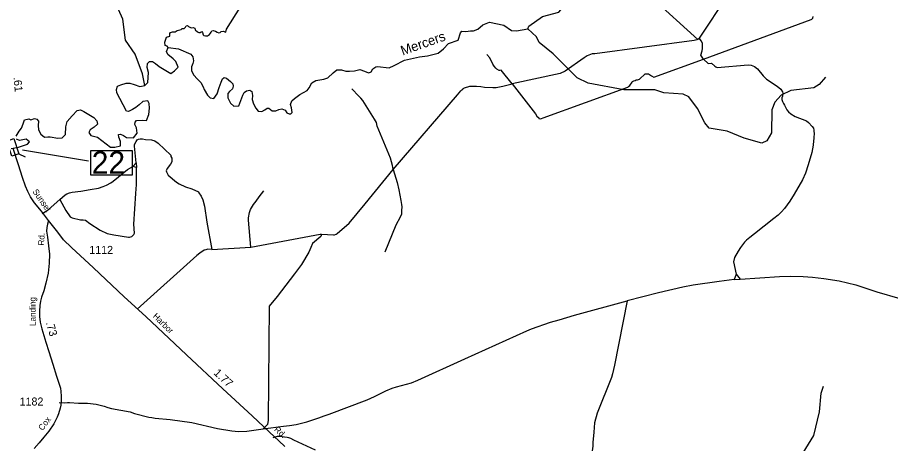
# Model space of a CAD drawing. Extents: x 2104537 to 2336408, y 34176 to 229611.
# Drawn here: x 2238502 to 2252134, y 72114 to 78772 of the extents above; entities that cross this region are included whole.
import ezdxf

# ---------------------------------------------------------------- set-up
doc = ezdxf.new("R2010")
doc.units = 0
for name, color, linetype in [('Exist Hydrographic Creek Single Shore', 7, 'Continuous'), ('Exist Hydrographic Misc Water Feature', 7, 'Continuous'), ('Exist Road Non-System Type 51', 7, 'Continuous'), ('Exist Road Secondary Mileage Hundredths English Label', 7, 'Continuous'), ('Exist Road Secondary Structure Standard Bridge CELL', 7, 'Continuous'), ('Exist Road Secondary Structure Standard Bridge Number Label', 7, 'Continuous'), ('Exist Road Secondary Type 51 Attributed', 7, 'Continuous'), ('Exist Road Secondary Type 51 Label', 7, 'Continuous'), ('Exist Road Secondary Type 51 Number Label', 7, 'Continuous'), ('Old_Level_32', 7, 'Continuous')]:
    doc.layers.add(name, color=color, linetype=linetype)

msp = doc.modelspace()

# ---------------------------------------------------------------- linework, layer by layer
at = {"layer": 'Exist Hydrographic Creek Single Shore'}
for points in [[(2246470, 78594), (2246487, 78636), (2246702, 78789), (2246953, 78857), (2247051, 78966), (2247343, 79026), (2247642, 79171), (2247938, 79481), (2248146, 79624), (2248577, 79777), (2248842, 79955), (2249100, 79967), (2249218, 80007), (2249739, 80479)], [(2240854, 78303), (2240841, 78322), (2240809, 78332), (2240802, 78387), (2240831, 78465), (2240883, 78481), (2240880, 78501), (2240881, 78523), (2240894, 78535), (2240923, 78549), (2240964, 78546), (2240996, 78568), (2241060, 78584), (2241074, 78598), (2241105, 78597), (2241124, 78618), (2241136, 78642), (2241158, 78646), (2241174, 78631), (2241217, 78610), (2241246, 78615), (2241274, 78606), (2241277, 78579), (2241311, 78548), (2241333, 78535), (2241353, 78538), (2241368, 78548), (2241380, 78550), (2241394, 78535), (2241403, 78499), (2241413, 78492), (2241439, 78486), (2241471, 78484), (2241500, 78503), (2241517, 78525), (2241525, 78544), (2241536, 78561), (2241557, 78566), (2241594, 78557), (2241621, 78544), (2241649, 78529), (2241666, 78538), (2241684, 78555), (2241712, 78558), (2241756, 78544), (2241764, 78587), (2241977, 78926)], [(2240854, 78303), (2241016, 78280), (2241211, 78199), (2241243, 78159), (2241250, 78094), (2241241, 78050), (2241218, 78001), (2241220, 77942), (2241250, 77874), (2241313, 77805), (2241364, 77753), (2241404, 77687), (2241416, 77646), (2241469, 77558), (2241509, 77518), (2241570, 77504), (2241619, 77577), (2241654, 77677), (2241681, 77763), (2241703, 77814), (2241728, 77835), (2241766, 77823), (2241831, 77770), (2241866, 77737), (2241871, 77698), (2241859, 77656), (2241815, 77614), (2241786, 77583), (2241787, 77516), (2241831, 77433), (2241882, 77386), (2241957, 77390), (2242019, 77555), (2242041, 77598), (2242080, 77626), (2242132, 77637), (2242160, 77614), (2242171, 77553), (2242166, 77491), (2242190, 77421), (2242225, 77353), (2242258, 77308), (2242316, 77300), (2242365, 77329), (2242399, 77353), (2242428, 77353), (2242479, 77313), (2242535, 77313), (2242582, 77336), (2242632, 77343), (2242681, 77323), (2242710, 77283), (2242745, 77264), (2242770, 77265), (2242791, 77286), (2242780, 77358), (2242768, 77413), (2242784, 77467), (2242826, 77506), (2242912, 77567), (2243026, 77633), (2243055, 77672), (2243099, 77751), (2243160, 77785), (2243288, 77806), (2243348, 77827), (2243434, 77909), (2243491, 77951), (2243560, 77951), (2243630, 77934), (2243688, 77930), (2243765, 77939), (2243850, 77960), (2243919, 77932), (2243957, 77916), (2243991, 77909), (2244024, 77922), (2244050, 77969), (2244097, 77999), (2244125, 78006), (2244306, 77987), (2244385, 78020), (2244546, 78102), (2244780, 78158), (2244905, 78174), (2245071, 78216), (2245155, 78279), (2245232, 78367), (2245386, 78419), (2245421, 78530), (2245442, 78556), (2245504, 78553), (2245574, 78563), (2245625, 78561), (2245693, 78591), (2245766, 78656), (2245871, 78698), (2246095, 78650), (2246214, 78569), (2246296, 78561), (2246470, 78594)], [(2240493, 77707), (2240537, 77756), (2240546, 77913), (2240527, 77991), (2240533, 78050), (2240562, 78085), (2240611, 78082), (2240660, 78050), (2240715, 78004), (2240896, 77897), (2240955, 77939), (2241010, 77995), (2240974, 78085), (2240934, 78126), (2240851, 78192), (2240828, 78238), (2240854, 78303)], [(2238483, 76916), (2238527, 76993), (2238566, 77044), (2238590, 77111), (2238614, 77173), (2238680, 77189), (2238713, 77173), (2238769, 77193), (2238804, 77182), (2238829, 77150), (2238825, 77081), (2238832, 77016), (2238867, 76948), (2238922, 76901), (2238974, 76905), (2239015, 76906), (2239130, 76885), (2239200, 76890), (2239254, 76944), (2239259, 77065), (2239280, 77148), (2239358, 77234), (2239434, 77320), (2239485, 77328), (2239536, 77304), (2239619, 77258), (2239697, 77210), (2239742, 77159), (2239750, 77105), (2239702, 77056), (2239640, 77014), (2239619, 76973), (2239648, 76928), (2239753, 76903), (2239885, 76796), (2239955, 76745), (2240021, 76743), (2240112, 76767), (2240113, 76833), (2240083, 76901), (2240078, 76944), (2240110, 76949), (2240159, 76928), (2240204, 76895), (2240314, 76893), (2240371, 76962), (2240360, 77046), (2240336, 77097), (2240339, 77134), (2240360, 77161), (2240454, 77167), (2240516, 77161), (2240556, 77255), (2240566, 77356), (2240561, 77427), (2240537, 77468), (2240459, 77460), (2240403, 77406), (2240352, 77363), (2240301, 77336), (2240236, 77301), (2240207, 77308), (2240100, 77504), (2240052, 77596), (2240051, 77646), (2240064, 77697), (2240118, 77719), (2240198, 77747), (2240256, 77745), (2240326, 77723), (2240414, 77695), (2240493, 77707)], [(2238404, 76723), (2238519, 76747), (2238661, 76790), (2238691, 76829), (2238637, 76872), (2238534, 76850), (2238488, 76870)]]:
    msp.add_lwpolyline(points, dxfattribs=at)
at = {"layer": 'Exist Hydrographic Misc Water Feature'}
for points in [[(2240493, 77707), (2240453, 77889), (2240342, 78196), (2240190, 78419), (2240146, 78745), (2240078, 78894), (2239910, 79117), (2239613, 79739), (2239436, 80028), (2239426, 80238), (2239316, 80444), (2239257, 80478), (2238941, 80484), (2238481, 80670), (2238164, 80751), (2237996, 80833), (2237879, 80918), (2237324, 81502), (2237265, 81645), (2237255, 81796), (2237230, 81803), (2237187, 82059)], [(2251118, 77841), (2251019, 77722), (2250935, 77674), (2250577, 77629), (2250429, 77559), (2250330, 77450), (2250281, 77326), (2250275, 76969), (2250201, 76842), (2250127, 76808), (2249851, 76888), (2249584, 76995), (2249300, 77043), (2249233, 77127), (2249122, 77348), (2248987, 77531), (2248895, 77573), (2248595, 77595), (2248454, 77643), (2247970, 77640), (2247411, 77745), (2247243, 77827), (2246865, 78205), (2246647, 78380), (2246605, 78470), (2246470, 78594)], [(2251925, 67568), (2251901, 67585), (2251808, 67842), (2251631, 68030), (2251333, 68652), (2251290, 69053), (2251247, 70159), (2251143, 70644), (2251066, 70793), (2250949, 70943), (2250649, 70965), (2250549, 70996), (2250455, 71096), (2250406, 71212), (2250396, 71344), (2250560, 71580), (2250576, 71655), (2250939, 72242), (2251027, 72608), (2251049, 72899), (2251089, 73012)]]:
    msp.add_lwpolyline(points, dxfattribs=at)
at = {"layer": 'Exist Road Non-System Type 51'}
for p, q in [((2249128, 78429), (2248214, 79255)), ((2249144, 78449), (2249128, 78429)), ((2240303, 76442), (2240356, 76499)), ((2240356, 76499), (2240363, 76425)), ((2240363, 76425), (2240303, 76442)), ((2241539, 75144), (2242148, 75183)), ((2249726, 74761), (2249695, 74675)), ((2249726, 74761), (2249787, 74684)), ((2249695, 74675), (2249787, 74684))]:
    msp.add_line(p, q, dxfattribs=at)
for points in [[(2249588, 79119), (2249144, 78449)], [(2249213, 78122), (2250893, 78739), (2250905, 78746), (2250919, 78760), (2250925, 78788)], [(2249128, 78429), (2249108, 78421), (2249068, 78411), (2247518, 78204), (2247474, 78202), (2247399, 78171), (2247351, 78143), (2247053, 77934), (2246975, 77894), (2246227, 77734)], [(2249213, 78122), (2249174, 78182), (2249193, 78250), (2249199, 78288), (2249201, 78342), (2249197, 78364), (2249188, 78392), (2249182, 78402), (2249144, 78449)], [(2246227, 77734), (2246054, 77948), (2246033, 77942), (2246025, 77944), (2245989, 77966), (2245969, 77982), (2245946, 78010), (2245926, 78041), (2245876, 78141), (2245831, 78192)], [(2246227, 77734), (2246590, 77267), (2246612, 77229), (2246641, 77201), (2246645, 77191), (2246663, 77189), (2246683, 77192), (2246711, 77204), (2248031, 77684), (2248044, 77691), (2248064, 77707), (2248098, 77761), (2248108, 77771), (2248126, 77783), (2248148, 77789), (2248164, 77798), (2248184, 77798), (2248213, 77810), (2248303, 77889), (2248325, 77891), (2248357, 77889), (2248401, 77860), (2248439, 77840), (2249213, 78122)], [(2249213, 78122), (2249289, 78050), (2249337, 78057), (2249390, 78010), (2249407, 77998), (2249428, 77992), (2249913, 78034), (2249959, 78028), (2250009, 78006), (2250058, 77969), (2250148, 77858), (2250199, 77806), (2250364, 77699), (2250420, 77650), (2250446, 77610), (2250451, 77588), (2250445, 77540), (2250439, 77516), (2250439, 77488), (2250446, 77456), (2250462, 77426), (2250480, 77400), (2250517, 77327), (2250541, 77295), (2250577, 77267), (2250647, 77226), (2250820, 77155), (2250856, 77128), (2250911, 77070), (2250929, 77042), (2250937, 77010), (2250940, 76942), (2250936, 76910), (2250936, 76882), (2250930, 76846), (2250925, 76774), (2250906, 76664), (2250848, 76470), (2250805, 76337), (2250760, 76237), (2250632, 76010), (2250560, 75900), (2250477, 75787), (2250430, 75733), (2250378, 75684), (2250313, 75629), (2250011, 75389), (2249935, 75335), (2249887, 75294), (2249854, 75258), (2249790, 75175), (2249755, 75119), (2249698, 75019), (2249684, 74953), (2249726, 74761)], [(2244367, 76396), (2245372, 77565), (2245423, 77625), (2245439, 77640), (2245454, 77652), (2245463, 77660), (2245481, 77670), (2245565, 77696), (2245669, 77699), (2245739, 77692), (2245795, 77680), (2245923, 77675), (2245977, 77678), (2246083, 77697), (2246227, 77734)], [(2244367, 76396), (2244359, 76456), (2244325, 76574), (2244121, 77073), (2244106, 77131), (2244077, 77184), (2243893, 77475), (2243865, 77513), (2243831, 77542), (2243724, 77655)], [(2240356, 76499), (2240330, 76762), (2240332, 76786), (2240356, 76834), (2240373, 76858), (2240391, 76872), (2240419, 76877), (2240457, 76875), (2240499, 76867), (2240595, 76860), (2240649, 76843), (2240698, 76807), (2240895, 76621), (2240899, 76601), (2240911, 76573), (2240910, 76515), (2240890, 76481), (2240841, 76412), (2240825, 76374), (2240827, 76358), (2240856, 76310), (2240986, 76198), (2241026, 76174), (2241127, 76127), (2241225, 76093), (2241327, 76046), (2241334, 76033), (2241368, 75981), (2241397, 75921), (2241425, 75823), (2241459, 75575), (2241539, 75144)], [(2239163, 75925), (2239248, 75998), (2239274, 76016), (2239314, 76034), (2239354, 76044), (2239492, 76059), (2239638, 76081), (2239767, 76104), (2239839, 76128), (2239895, 76153), (2239959, 76187), (2239999, 76215), (2240221, 76395), (2240303, 76442)], [(2239163, 75925), (2239256, 75754), (2239325, 75656), (2239355, 75643), (2239488, 75609), (2239528, 75610), (2239564, 75606), (2239632, 75551), (2239793, 75446), (2239905, 75397), (2240005, 75374), (2240237, 75338), (2240254, 75338), (2240288, 75350), (2240317, 75378), (2240325, 75390), (2240329, 75402), (2240320, 75544), (2240350, 76022), (2240355, 76096), (2240363, 76157), (2240363, 76425)], [(2243248, 75387), (2243438, 75374), (2243454, 75376), (2243476, 75384), (2243494, 75398), (2243683, 75558), (2243931, 75859), (2244367, 76396)], [(2244367, 76396), (2244430, 76195), (2244457, 76079), (2244488, 75913), (2244497, 75851), (2244506, 75811), (2244501, 75753), (2244497, 75699), (2244479, 75650), (2244411, 75528), (2244239, 75106)], [(2242148, 75183), (2242109, 75603), (2242109, 75643), (2242124, 75723), (2242142, 75771), (2242189, 75849), (2242230, 75900), (2242274, 75968), (2242351, 76063)], [(2238889, 75709), (2238982, 75766), (2239163, 75925)], [(2242148, 75183), (2243228, 75388), (2243248, 75387)], [(2243248, 75387), (2243238, 75351), (2243108, 75239), (2243085, 75176), (2243052, 75103), (2242938, 74914), (2242830, 74767), (2242558, 74411), (2242434, 74258), (2242416, 72480), (2242405, 72411), (2242339, 72346)], [(2241539, 75144), (2241475, 75152), (2241443, 75139), (2241417, 75133), (2241349, 75091), (2241302, 75052), (2240369, 74211)], [(2249787, 74684), (2250402, 74723), (2250576, 74728), (2250770, 74725), (2250914, 74715), (2251094, 74694), (2251332, 74656), (2251595, 74594), (2251922, 74487), (2252278, 74378)], [(2249695, 74675), (2249457, 74645), (2249053, 74588), (2248890, 74556), (2248511, 74467), (2248024, 74345)], [(2242339, 72346), (2242655, 72386), (2242749, 72395), (2242855, 72412), (2243020, 72455), (2243210, 72513), (2243291, 72545), (2243369, 72572), (2243963, 72797), (2244077, 72848), (2244252, 72937), (2244354, 72980), (2244423, 73002), (2244657, 73064), (2244755, 73105), (2245488, 73435), (2246458, 73877), (2246526, 73905), (2246827, 74012), (2246958, 74047), (2247200, 74121), (2248024, 74345)], [(2248024, 74345), (2247822, 73340), (2247791, 73204), (2247776, 73145), (2247556, 72588), (2247511, 72436), (2247503, 72294), (2247488, 72129), (2247488, 72074), (2247465, 71931), (2247452, 71871), (2247435, 71717), (2247432, 71613), (2247443, 71495), (2247455, 71429), (2247607, 70763), (2247658, 70613), (2247754, 70396)], [(2239153, 72756), (2239233, 72750), (2239285, 72755), (2239317, 72755), (2239453, 72744), (2239597, 72743), (2239731, 72730), (2239857, 72697), (2239913, 72676), (2239973, 72660), (2240262, 72607), (2240330, 72583), (2240554, 72525), (2240600, 72521), (2240650, 72508), (2240887, 72492), (2241225, 72441), (2241628, 72350), (2241852, 72310), (2241956, 72302), (2242086, 72307), (2242339, 72346)], [(2243155, 72012), (2242817, 72169), (2242770, 72191), (2242742, 72201), (2242712, 72209), (2242594, 72226), (2242558, 72223), (2242491, 72201)]]:
    msp.add_lwpolyline(points, dxfattribs=at)
at = {"layer": 'Exist Road Secondary Structure Standard Bridge CELL'}
msp.add_line((2238524, 76643), (2238625, 76592), dxfattribs=at)
msp.add_lwpolyline([(2238445, 76878), (2238524, 76643), (2238414, 76606), (2238336, 76841)], close=True, dxfattribs=at)
at = {"layer": 'Exist Road Secondary Structure Standard Bridge Number Label'}
msp.add_line((2238580, 76702), (2239610, 76534), dxfattribs=at)
msp.add_lwpolyline([(2239650, 76691), (2240294, 76691), (2240294, 76309), (2239650, 76309)], close=True, dxfattribs=at)
at = {"layer": 'Exist Road Secondary Type 51 Attributed'}
for points in [[(2238987, 75597), (2238923, 75682), (2238875, 75743), (2238768, 75874), (2238705, 75968), (2238662, 76053), (2238627, 76137), (2238579, 76273), (2238519, 76471), (2238434, 76725)], [(2238987, 75597), (2238972, 75543), (2238961, 75491), (2238958, 75430), (2238971, 75339), (2238988, 75202), (2239001, 75071), (2238998, 74930), (2238980, 74775), (2238947, 74619), (2238913, 74499), (2238878, 74403), (2238862, 74338), (2238850, 74272), (2238845, 74183), (2238846, 74100), (2238858, 74009), (2238882, 73906), (2238944, 73696), (2238993, 73550), (2239054, 73356), (2239113, 73168), (2239154, 73040), (2239172, 72981), (2239180, 72927), (2239186, 72854), (2239185, 72788), (2239178, 72716), (2239169, 72664), (2239143, 72576), (2239121, 72528), (2239068, 72424), (2238993, 72309), (2238915, 72215), (2238842, 72127), (2238762, 72038)], [(2242675, 72070), (2242583, 72154), (2242440, 72289), (2242166, 72545), (2241711, 72968), (2241141, 73502), (2240507, 74099), (2240170, 74405), (2239691, 74859), (2239348, 75176), (2239221, 75296), (2239134, 75416), (2238987, 75597)]]:
    msp.add_lwpolyline(points, dxfattribs=at)

# ---------------------------------------------------------------- texts
at = {"layer": 'Exist Road Secondary Mileage Hundredths English Label'}
for s, rotation, p in [('.61', 275.2881, (2238440, 77836)), ('.73', 286.5719, (2238944, 74001)), ('1.77', 317.059, (2241557, 73205))]:
    msp.add_text(s, height=125, rotation=rotation, dxfattribs=at).set_placement(p)
at = {"layer": 'Exist Road Secondary Structure Standard Bridge Number Label'}
msp.add_text('22', height=350, dxfattribs=at).set_placement((2239662, 76329))
at = {"layer": 'Exist Road Secondary Type 51 Label'}
for s, rotation, p in [('Sunset', 304.5461, (2238733, 76050)), ('Rd.', 87.3685, (2238918, 75206)), ('Landing', 90.5858, (2238788, 73951)), ('Harbor', 315.4737, (2240607, 74094)), ('Cox', 52.5776, (2238895, 72308)), ('Rd.', 318.6109, (2242502, 72320))]:
    msp.add_text(s, height=95, rotation=rotation, dxfattribs=at).set_placement(p)
at = {"layer": 'Exist Road Secondary Type 51 Number Label'}
for s, p in [('1112', (2239623, 75077)), ('1182', (2238535, 72708))]:
    msp.add_text(s, height=125, dxfattribs=at).set_placement(p)
at = {"layer": 'Old_Level_32'}
msp.add_text('Mercers', height=150, rotation=19.5097, dxfattribs=at).set_placement((2244517, 78176))

doc.saveas('drawing.dxf')
